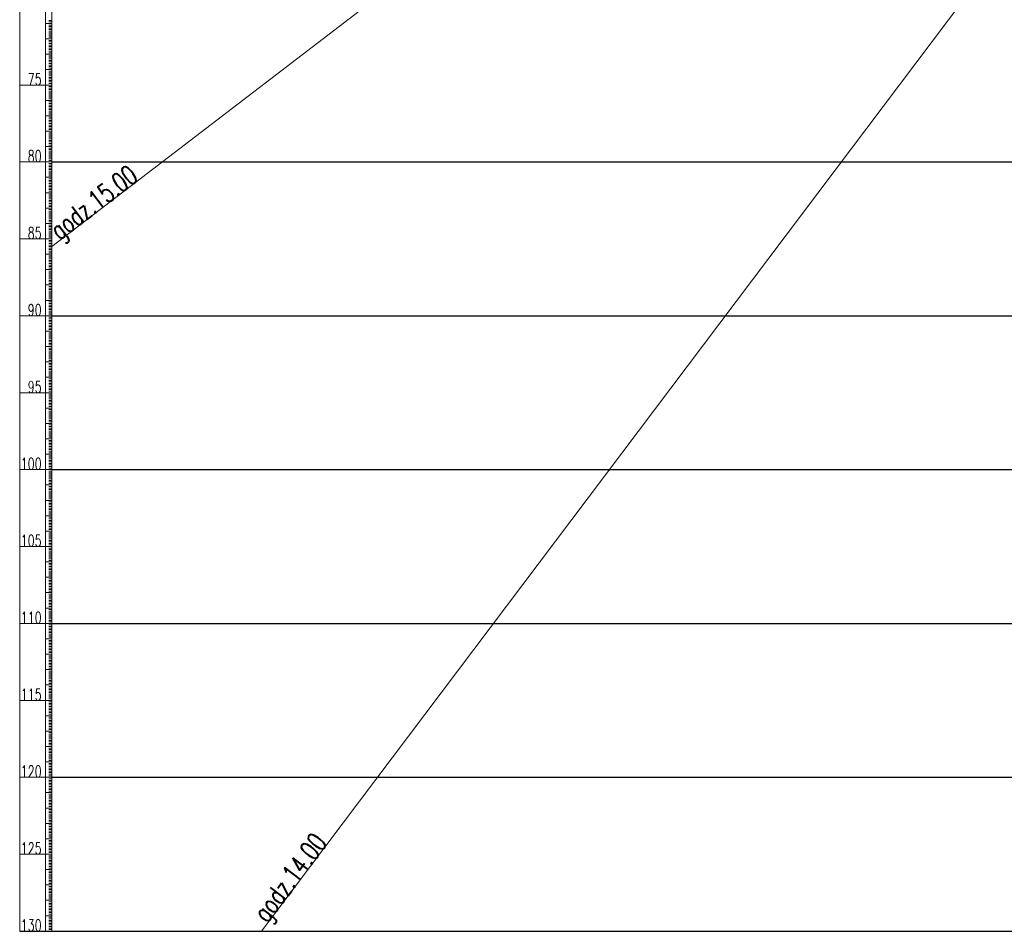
# Model space of a CAD drawing. Header units: metres. Extents: x 7408630 to 15602436, y 5561464 to 13303678.
# Tile 298 of 303: x 7410863 to 7410939, y 5569952 to 5570023. Entities that reach past the tile are written whole.
import ezdxf
from ezdxf.enums import TextEntityAlignment as Align

# ---------------------------------------------------------------- set-up
doc = ezdxf.new("R2010")
doc.units = ezdxf.units.M
doc.header["$MEASUREMENT"] = 0
doc.layers.add('219-Linia granicy', color=7, linetype='Continuous', lineweight=0)
doc.layers.add('D-opis', color=104, linetype='Continuous')
doc.styles.add('TXT', font='simplex.shx')

# ---------------------------------------------------------------- blocks, each defined once
blk = doc.blocks.new('ls-krakow')
at = {"color": 251, "ltscale": 0.01}
for p, q in [((-13300, -15492.8), (-13300, 1000)), ((-13300, -8437.6), (-13325, -8437.6)), ((-13300, -8449.5), (-13325, -8449.5)), ((-13300, -8473.4), (-13325, -8473.4)), ((-13300, -8485.3), (-13325, -8485.3)), ((-13300, -8497.2), (-13325, -8497.2)), ((-13300, -8509.1), (-13325, -8509.1)), ((-13300, -8521), (-13325, -8521)), ((-13300, -8533), (-13325, -8533)), ((-13300, -8544.9), (-13325, -8544.9)), ((-13300, -8556.8), (-13325, -8556.8)), ((-13300, -8568.7), (-13325, -8568.7)), ((-13300, -8592.5), (-13325, -8592.5)), ((-13300, -8604.5), (-13325, -8604.5)), ((-13300, -8616.4), (-13325, -8616.4)), ((-13300, -8628.3), (-13325, -8628.3)), ((-13300, -8640.2), (-13325, -8640.2)), ((-13300, -8652.1), (-13325, -8652.1)), ((-13300, -8664), (-13325, -8664)), ((-13300, -8676), (-13325, -8676)), ((-13300, -8687.9), (-13325, -8687.9)), ((-13300, -8711.7), (-13325, -8711.7)), ((-13300, -8723.6), (-13325, -8723.6)), ((-13300, -8735.6), (-13325, -8735.6)), ((-13300, -8747.5), (-13325, -8747.5)), ((-13300, -8759.4), (-13325, -8759.4)), ((-13300, -8771.3), (-13325, -8771.3)), ((-13300, -8783.2), (-13325, -8783.2)), ((-13300, -8795.1), (-13325, -8795.1)), ((-13300, -8807.1), (-13325, -8807.1)), ((-13300, -8830.9), (-13325, -8830.9)), ((-13300, -8842.8), (-13325, -8842.8)), ((-13300, -8854.7), (-13325, -8854.7)), ((-13300, -8866.6), (-13325, -8866.6)), ((-13300, -8878.6), (-13325, -8878.6)), ((-13300, -8890.5), (-13325, -8890.5)), ((-13300, -8902.4), (-13325, -8902.4)), ((-13300, -8914.3), (-13325, -8914.3)), ((-13350, -8938.2), (-13550, -8938.2)), ((-13300, -8926.2), (-13325, -8926.2)), ((-13300, -8950.1), (-13325, -8950.1)), ((-13300, -8962), (-13325, -8962)), ((-13300, -8973.9), (-13325, -8973.9)), ((-13300, -8985.8), (-13325, -8985.8)), ((-13300, -8997.7), (-13325, -8997.7)), ((-13300, -9009.7), (-13325, -9009.7)), ((-13300, -9021.6), (-13325, -9021.6)), ((-13300, -9033.5), (-13325, -9033.5)), ((-13300, -9045.4), (-13325, -9045.4)), ((-13300, -9069.2), (-13325, -9069.2)), ((-13300, -9081.2), (-13325, -9081.2)), ((-13300, -9093.1), (-13325, -9093.1)), ((-13300, -9105), (-13325, -9105)), ((-13300, -9116.9), (-13325, -9116.9)), ((-13300, -9128.8), (-13325, -9128.8)), ((-13300, -9140.8), (-13325, -9140.8)), ((-13300, -9152.7), (-13325, -9152.7)), ((-13300, -9164.6), (-13325, -9164.6)), ((-13300, -9188.4), (-13325, -9188.4)), ((-13300, -9200.3), (-13325, -9200.3)), ((-13300, -9212.3), (-13325, -9212.3)), ((-13300, -9224.2), (-13325, -9224.2)), ((-13300, -9236.1), (-13325, -9236.1)), ((-13300, -9248), (-13325, -9248)), ((-13300, -9259.9), (-13325, -9259.9)), ((-13300, -9271.8), (-13325, -9271.8)), ((-13300, -9283.8), (-13325, -9283.8)), ((-13300, -9307.6), (-13325, -9307.6)), ((-13300, -9319.5), (-13325, -9319.5)), ((-13300, -9331.4), (-13325, -9331.4)), ((-13300, -9343.3), (-13325, -9343.3)), ((-13300, -9355.3), (-13325, -9355.3)), ((-13300, -9367.2), (-13325, -9367.2)), ((-13300, -9379.1), (-13325, -9379.1)), ((-13300, -9391), (-13325, -9391)), ((-13300, -9402.9), (-13325, -9402.9)), ((-13300, -9426.8), (-13325, -9426.8)), ((-13300, -9438.7), (-13325, -9438.7)), ((-13300, -9450.6), (-13325, -9450.6)), ((-13350, -9534), (-13550, -9534)), ((-13300, -9462.5), (-13325, -9462.5)), ((-13300, -9474.4), (-13325, -9474.4)), ((-13300, -9486.4), (-13325, -9486.4)), ((-13300, -9498.3), (-13325, -9498.3)), ((-13300, -9510.2), (-13325, -9510.2)), ((-13300, -9522.1), (-13325, -9522.1)), ((-13300, -9545.9), (-13325, -9545.9)), ((-13300, -9557.9), (-13325, -9557.9)), ((-13300, -9569.8), (-13325, -9569.8)), ((-13300, -9581.7), (-13325, -9581.7)), ((-13300, -9593.6), (-13325, -9593.6)), ((-13300, -9605.5), (-13325, -9605.5)), ((-13300, -9617.5), (-13325, -9617.5)), ((-13300, -9629.4), (-13325, -9629.4)), ((-13300, -9641.3), (-13325, -9641.3)), ((-13300, -9665.1), (-13325, -9665.1)), ((-13300, -9677), (-13325, -9677)), ((-13300, -9689), (-13325, -9689)), ((-13300, -9700.9), (-13325, -9700.9)), ((-13300, -9712.8), (-13325, -9712.8)), ((-13300, -9724.7), (-13325, -9724.7)), ((-13300, -9736.6), (-13325, -9736.6)), ((-13300, -9748.5), (-13325, -9748.5)), ((-13300, -9760.5), (-13325, -9760.5)), ((-13300, -9784.3), (-13325, -9784.3)), ((-13300, -9796.2), (-13325, -9796.2)), ((-13300, -9808.1), (-13325, -9808.1)), ((-13300, -9820), (-13325, -9820)), ((-13300, -9832), (-13325, -9832)), ((-13300, -9843.9), (-13325, -9843.9)), ((-13300, -9855.8), (-13325, -9855.8)), ((-13300, -9867.7), (-13325, -9867.7)), ((-13300, -9879.6), (-13325, -9879.6)), ((-13300, -9903.5), (-13325, -9903.5)), ((-13300, -9915.4), (-13325, -9915.4)), ((-13300, -9927.3), (-13325, -9927.3)), ((-13300, -9939.2), (-13325, -9939.2)), ((-13300, -9951.1), (-13325, -9951.1)), ((-13300, -9963.1), (-13325, -9963.1)), ((-13300, -9975), (-13325, -9975)), ((-13300, -9986.9), (-13325, -9986.9)), ((-13300, -9998.8), (-13325, -9998.8)), ((-13300, -10022.6), (-13325, -10022.6)), ((-13300, -10034.6), (-13325, -10034.6)), ((-13300, -10046.5), (-13325, -10046.5)), ((-13300, -10058.4), (-13325, -10058.4)), ((-13350, -10129.9), (-13550, -10129.9)), ((-13300, -10070.3), (-13325, -10070.3)), ((-13300, -10082.2), (-13325, -10082.2)), ((-13300, -10094.2), (-13325, -10094.2)), ((-13300, -10106.1), (-13325, -10106.1)), ((-13300, -10118), (-13325, -10118)), ((-13300, -10141.8), (-13325, -10141.8)), ((-13300, -10153.7), (-13325, -10153.7)), ((-13300, -10165.7), (-13325, -10165.7)), ((-13300, -10177.6), (-13325, -10177.6)), ((-13300, -10189.5), (-13325, -10189.5)), ((-13300, -10201.4), (-13325, -10201.4)), ((-13300, -10213.3), (-13325, -10213.3)), ((-13300, -10225.2), (-13325, -10225.2)), ((-13300, -10237.2), (-13325, -10237.2)), ((-13300, -10261), (-13325, -10261)), ((-13300, -10272.9), (-13325, -10272.9)), ((-13300, -10284.8), (-13325, -10284.8)), ((-13300, -10296.8), (-13325, -10296.8)), ((-13300, -10308.7), (-13325, -10308.7)), ((-13300, -10320.6), (-13325, -10320.6)), ((-13300, -10332.5), (-13325, -10332.5)), ((-13300, -10344.4), (-13325, -10344.4)), ((-13300, -10356.3), (-13325, -10356.3)), ((-13300, -10380.2), (-13325, -10380.2)), ((-13300, -10392.1), (-13325, -10392.1)), ((-13300, -10404), (-13325, -10404)), ((-13300, -10415.9), (-13325, -10415.9)), ((-13300, -10427.8), (-13325, -10427.8)), ((-13300, -10439.8), (-13325, -10439.8)), ((-13300, -10451.7), (-13325, -10451.7)), ((-13300, -10463.6), (-13325, -10463.6)), ((-13300, -10475.5), (-13325, -10475.5)), ((-13300, -10499.3), (-13325, -10499.3)), ((-13300, -10511.3), (-13325, -10511.3)), ((-13300, -10523.2), (-13325, -10523.2)), ((-13300, -10535.1), (-13325, -10535.1)), ((-13300, -10547), (-13325, -10547)), ((-13300, -10558.9), (-13325, -10558.9)), ((-13300, -10570.9), (-13325, -10570.9)), ((-13300, -10582.8), (-13325, -10582.8)), ((-13300, -10594.7), (-13325, -10594.7)), ((-13300, -10618.5), (-13325, -10618.5)), ((-13300, -10630.4), (-13325, -10630.4)), ((-13300, -10642.4), (-13325, -10642.4)), ((-13300, -10654.3), (-13325, -10654.3)), ((-13300, -10666.2), (-13325, -10666.2)), ((-13300, -10678.1), (-13325, -10678.1)), ((-13350, -10725.8), (-13550, -10725.8)), ((-13300, -10690), (-13325, -10690)), ((-13300, -10701.9), (-13325, -10701.9)), ((-13300, -10713.9), (-13325, -10713.9)), ((-13300, -10737.7), (-13325, -10737.7)), ((-13300, -10749.6), (-13325, -10749.6)), ((-13300, -10761.5), (-13325, -10761.5)), ((-13300, -10773.5), (-13325, -10773.5)), ((-13300, -10785.4), (-13325, -10785.4)), ((-13300, -10797.3), (-13325, -10797.3)), ((-13300, -10809.2), (-13325, -10809.2)), ((-13300, -10821.1), (-13325, -10821.1)), ((-13300, -10833), (-13325, -10833)), ((-13300, -10856.9), (-13325, -10856.9)), ((-13300, -10868.8), (-13325, -10868.8)), ((-13300, -10880.7), (-13325, -10880.7)), ((-13300, -10892.6), (-13325, -10892.6)), ((-13300, -10904.5), (-13325, -10904.5)), ((-13300, -10916.5), (-13325, -10916.5)), ((-13300, -10928.4), (-13325, -10928.4)), ((-13300, -10940.3), (-13325, -10940.3)), ((-13300, -10952.2), (-13325, -10952.2)), ((-13300, -10976.1), (-13325, -10976.1)), ((-13300, -10988), (-13325, -10988)), ((-13300, -10999.9), (-13325, -10999.9)), ((-13300, -11011.8), (-13325, -11011.8)), ((-13300, -11023.7), (-13325, -11023.7)), ((-13300, -11035.6), (-13325, -11035.6)), ((-13300, -11047.6), (-13325, -11047.6)), ((-13300, -11059.5), (-13325, -11059.5)), ((-13300, -11071.4), (-13325, -11071.4)), ((-13300, -11095.2), (-13325, -11095.2)), ((-13300, -11107.1), (-13325, -11107.1)), ((-13300, -11119.1), (-13325, -11119.1)), ((-13300, -11131), (-13325, -11131)), ((-13300, -11142.9), (-13325, -11142.9)), ((-13300, -11154.8), (-13325, -11154.8)), ((-13300, -11166.7), (-13325, -11166.7)), ((-13300, -11178.6), (-13325, -11178.6)), ((-13300, -11190.6), (-13325, -11190.6)), ((-13300, -11214.4), (-13325, -11214.4)), ((-13300, -11226.3), (-13325, -11226.3)), ((-13300, -11238.2), (-13325, -11238.2)), ((-13300, -11250.2), (-13325, -11250.2)), ((-13300, -11262.1), (-13325, -11262.1)), ((-13300, -11274), (-13325, -11274)), ((-13300, -11285.9), (-13325, -11285.9)), ((-13350, -11321.7), (-13550, -11321.7)), ((-13300, -11297.8), (-13325, -11297.8)), ((-13300, -11309.7), (-13325, -11309.7)), ((-13300, -11333.6), (-13325, -11333.6)), ((-13300, -11345.5), (-13325, -11345.5)), ((-13300, -11357.4), (-13325, -11357.4)), ((-13300, -11369.3), (-13325, -11369.3)), ((-13300, -11381.2), (-13325, -11381.2)), ((-13300, -11393.2), (-13325, -11393.2)), ((-13300, -11405.1), (-13325, -11405.1)), ((-13300, -11417), (-13325, -11417)), ((-13300, -11428.9), (-13325, -11428.9)), ((-13300, -11452.8), (-13325, -11452.8)), ((-13300, -11464.7), (-13325, -11464.7)), ((-13300, -11476.6), (-13325, -11476.6)), ((-13300, -11488.5), (-13325, -11488.5)), ((-13300, -11500.4), (-13325, -11500.4)), ((-13300, -11512.3), (-13325, -11512.3)), ((-13300, -11524.3), (-13325, -11524.3)), ((-13300, -11536.2), (-13325, -11536.2)), ((-13300, -11548.1), (-13325, -11548.1)), ((-13300, -11571.9), (-13325, -11571.9)), ((-13300, -11583.8), (-13325, -11583.8)), ((-13300, -11595.8), (-13325, -11595.8)), ((-13300, -11607.7), (-13325, -11607.7)), ((-13300, -11619.6), (-13325, -11619.6)), ((-13300, -11631.5), (-13325, -11631.5)), ((-13300, -11643.4), (-13325, -11643.4)), ((-13300, -11655.4), (-13325, -11655.4)), ((-13300, -11667.3), (-13325, -11667.3)), ((-13300, -11691.1), (-13325, -11691.1)), ((-13300, -11703), (-13325, -11703)), ((-13300, -11714.9), (-13325, -11714.9)), ((-13300, -11726.9), (-13325, -11726.9)), ((-13300, -11738.8), (-13325, -11738.8)), ((-13300, -11750.7), (-13325, -11750.7)), ((-13300, -11762.6), (-13325, -11762.6)), ((-13300, -11774.5), (-13325, -11774.5)), ((-13300, -11786.4), (-13325, -11786.4)), ((-13300, -11810.3), (-13325, -11810.3)), ((-13300, -11822.2), (-13325, -11822.2)), ((-13300, -11834.1), (-13325, -11834.1)), ((-13300, -11846), (-13325, -11846)), ((-13300, -11857.9), (-13325, -11857.9)), ((-13300, -11869.9), (-13325, -11869.9)), ((-13300, -11881.8), (-13325, -11881.8)), ((-13300, -11893.7), (-13325, -11893.7)), ((-13350, -11917.5), (-13550, -11917.5)), ((-13300, -11905.6), (-13325, -11905.6)), ((-13300, -11929.5), (-13325, -11929.5)), ((-13300, -11941.4), (-13325, -11941.4)), ((-13300, -11953.3), (-13325, -11953.3)), ((-13300, -11965.2), (-13325, -11965.2)), ((-13300, -11977.1), (-13325, -11977.1)), ((-13300, -11989), (-13325, -11989)), ((-13300, -12001), (-13325, -12001)), ((-13300, -12012.9), (-13325, -12012.9)), ((-13300, -12024.8), (-13325, -12024.8)), ((-13300, -12048.6), (-13325, -12048.6)), ((-13300, -12060.5), (-13325, -12060.5)), ((-13300, -12072.5), (-13325, -12072.5)), ((-13300, -12084.4), (-13325, -12084.4)), ((-13300, -12096.3), (-13325, -12096.3)), ((-13300, -12108.2), (-13325, -12108.2)), ((-13300, -12120.1), (-13325, -12120.1)), ((-13300, -12132.1), (-13325, -12132.1)), ((-13300, -12144), (-13325, -12144)), ((-13300, -12167.8), (-13325, -12167.8)), ((-13300, -12179.7), (-13325, -12179.7)), ((-13300, -12191.6), (-13325, -12191.6)), ((-13300, -12203.6), (-13325, -12203.6)), ((-13300, -12215.5), (-13325, -12215.5)), ((-13300, -12227.4), (-13325, -12227.4)), ((-13300, -12239.3), (-13325, -12239.3)), ((-13300, -12251.2), (-13325, -12251.2)), ((-13300, -12263.1), (-13325, -12263.1)), ((-13300, -12287), (-13325, -12287)), ((-13300, -12298.9), (-13325, -12298.9)), ((-13300, -12310.8), (-13325, -12310.8)), ((-13300, -12322.7), (-13325, -12322.7)), ((-13300, -12334.6), (-13325, -12334.6)), ((-13300, -12346.6), (-13325, -12346.6)), ((-13300, -12358.5), (-13325, -12358.5)), ((-13300, -12370.4), (-13325, -12370.4)), ((-13300, -12382.3), (-13325, -12382.3)), ((-13300, -12406.2), (-13325, -12406.2)), ((-13300, -12418.1), (-13325, -12418.1)), ((-13300, -12430), (-13325, -12430)), ((-13300, -12441.9), (-13325, -12441.9)), ((-13300, -12453.8), (-13325, -12453.8)), ((-13300, -12465.7), (-13325, -12465.7)), ((-13300, -12477.7), (-13325, -12477.7)), ((-13300, -12489.6), (-13325, -12489.6)), ((-13300, -12501.5), (-13325, -12501.5)), ((-13350, -12513.4), (-13550, -12513.4)), ((-13300, -12525.3), (-13325, -12525.3)), ((-13300, -12537.2), (-13325, -12537.2)), ((-13300, -12549.2), (-13325, -12549.2)), ((-13300, -12561.1), (-13325, -12561.1)), ((-13300, -12573), (-13325, -12573)), ((-13300, -12584.9), (-13325, -12584.9)), ((-13300, -12596.8), (-13325, -12596.8)), ((-13300, -12608.8), (-13325, -12608.8)), ((-13300, -12620.7), (-13325, -12620.7)), ((-13300, -12644.5), (-13325, -12644.5)), ((-13300, -12656.4), (-13325, -12656.4)), ((-13300, -12668.3), (-13325, -12668.3)), ((-13300, -12680.3), (-13325, -12680.3)), ((-13300, -12692.2), (-13325, -12692.2)), ((-13300, -12704.1), (-13325, -12704.1)), ((-13300, -12716), (-13325, -12716)), ((-13300, -12727.9), (-13325, -12727.9)), ((-13300, -12739.8), (-13325, -12739.8)), ((-13300, -12763.7), (-13325, -12763.7)), ((-13300, -12775.6), (-13325, -12775.6)), ((-13300, -12787.5), (-13325, -12787.5)), ((-13300, -12799.4), (-13325, -12799.4)), ((-13300, -12811.4), (-13325, -12811.4)), ((-13300, -12823.3), (-13325, -12823.3)), ((-13300, -12835.2), (-13325, -12835.2)), ((-13300, -12847.1), (-13325, -12847.1)), ((-13300, -12859), (-13325, -12859)), ((-13300, -12882.9), (-13325, -12882.9)), ((-13300, -12894.8), (-13325, -12894.8)), ((-13300, -12906.7), (-13325, -12906.7)), ((-13300, -12918.6), (-13325, -12918.6)), ((-13300, -12930.5), (-13325, -12930.5)), ((-13300, -12942.4), (-13325, -12942.4)), ((-13300, -12954.4), (-13325, -12954.4)), ((-13300, -12966.3), (-13325, -12966.3)), ((-13300, -12978.2), (-13325, -12978.2)), ((-13300, -13002), (-13325, -13002)), ((-13300, -13013.9), (-13325, -13013.9)), ((-13300, -13025.9), (-13325, -13025.9)), ((-13300, -13037.8), (-13325, -13037.8)), ((-13350, -13109.3), (-13550, -13109.3)), ((-13300, -13049.7), (-13325, -13049.7)), ((-13300, -13061.6), (-13325, -13061.6)), ((-13300, -13073.5), (-13325, -13073.5)), ((-13300, -13085.5), (-13325, -13085.5)), ((-13300, -13097.4), (-13325, -13097.4)), ((-13300, -13121.2), (-13325, -13121.2)), ((-13300, -13133.1), (-13325, -13133.1)), ((-13300, -13145), (-13325, -13145)), ((-13300, -13157), (-13325, -13157)), ((-13300, -13168.9), (-13325, -13168.9)), ((-13300, -13180.8), (-13325, -13180.8)), ((-13300, -13192.7), (-13325, -13192.7)), ((-13300, -13204.6), (-13325, -13204.6)), ((-13300, -13216.5), (-13325, -13216.5)), ((-13300, -13240.4), (-13325, -13240.4)), ((-13300, -13252.3), (-13325, -13252.3)), ((-13300, -13264.2), (-13325, -13264.2)), ((-13300, -13276.1), (-13325, -13276.1)), ((-13300, -13288.1), (-13325, -13288.1)), ((-13300, -13300), (-13325, -13300)), ((-13300, -13311.9), (-13325, -13311.9)), ((-13300, -13323.8), (-13325, -13323.8)), ((-13300, -13335.7), (-13325, -13335.7)), ((-13300, -13359.6), (-13325, -13359.6)), ((-13300, -13371.5), (-13325, -13371.5)), ((-13300, -13383.4), (-13325, -13383.4)), ((-13300, -13395.3), (-13325, -13395.3)), ((-13300, -13407.2), (-13325, -13407.2)), ((-13300, -13419.1), (-13325, -13419.1)), ((-13300, -13431.1), (-13325, -13431.1)), ((-13300, -13443), (-13325, -13443)), ((-13300, -13454.9), (-13325, -13454.9)), ((-13300, -13478.7), (-13325, -13478.7)), ((-13300, -13490.7), (-13325, -13490.7)), ((-13300, -13502.6), (-13325, -13502.6)), ((-13300, -13514.5), (-13325, -13514.5)), ((-13300, -13526.4), (-13325, -13526.4)), ((-13300, -13538.3), (-13325, -13538.3)), ((-13300, -13550.2), (-13325, -13550.2)), ((-13300, -13562.2), (-13325, -13562.2)), ((-13300, -13574.1), (-13325, -13574.1)), ((-13300, -13597.9), (-13325, -13597.9)), ((-13300, -13609.8), (-13325, -13609.8)), ((-13300, -13621.7), (-13325, -13621.7)), ((-13300, -13633.7), (-13325, -13633.7)), ((-13300, -13645.6), (-13325, -13645.6)), ((-13350, -13705.2), (-13550, -13705.2)), ((-13300, -13657.5), (-13325, -13657.5)), ((-13300, -13669.4), (-13325, -13669.4)), ((-13300, -13681.3), (-13325, -13681.3)), ((-13300, -13693.2), (-13325, -13693.2)), ((-13300, -13717.1), (-13325, -13717.1)), ((-13300, -13729), (-13325, -13729)), ((-13300, -13740.9), (-13325, -13740.9)), ((-13300, -13752.8), (-13325, -13752.8)), ((-13300, -13764.8), (-13325, -13764.8)), ((-13300, -13776.7), (-13325, -13776.7)), ((-13300, -13788.6), (-13325, -13788.6)), ((-13300, -13800.5), (-13325, -13800.5)), ((-13300, -13812.4), (-13325, -13812.4)), ((-13300, -13836.3), (-13325, -13836.3)), ((-13300, -13848.2), (-13325, -13848.2)), ((-13300, -13860.1), (-13325, -13860.1)), ((-13300, -13872), (-13325, -13872)), ((-13300, -13883.9), (-13325, -13883.9)), ((-13300, -13895.8), (-13325, -13895.8)), ((-13300, -13907.8), (-13325, -13907.8)), ((-13300, -13919.7), (-13325, -13919.7)), ((-13300, -13931.6), (-13325, -13931.6)), ((-13300, -13955.4), (-13325, -13955.4)), ((-13300, -13967.4), (-13325, -13967.4)), ((-13300, -13979.3), (-13325, -13979.3)), ((-13300, -13991.2), (-13325, -13991.2)), ((-13300, -14003.1), (-13325, -14003.1)), ((-13300, -14015), (-13325, -14015)), ((-13300, -14026.9), (-13325, -14026.9)), ((-13300, -14038.9), (-13325, -14038.9)), ((-13300, -14050.8), (-13325, -14050.8)), ((-13300, -14074.6), (-13325, -14074.6)), ((-13300, -14086.5), (-13325, -14086.5)), ((-13300, -14098.4), (-13325, -14098.4)), ((-13300, -14110.4), (-13325, -14110.4)), ((-13300, -14122.3), (-13325, -14122.3)), ((-13300, -14134.2), (-13325, -14134.2)), ((-13300, -14146.1), (-13325, -14146.1)), ((-13300, -14158), (-13325, -14158)), ((-13300, -14170), (-13325, -14170)), ((-13300, -14193.8), (-13325, -14193.8)), ((-13300, -14205.7), (-13325, -14205.7)), ((-13300, -14217.6), (-13325, -14217.6)), ((-13300, -14229.5), (-13325, -14229.5)), ((-13300, -14241.5), (-13325, -14241.5)), ((-13300, -14253.4), (-13325, -14253.4)), ((-13350, -14301), (-13550, -14301)), ((-13300, -14265.3), (-13325, -14265.3)), ((-13300, -14277.2), (-13325, -14277.2)), ((-13300, -14289.1), (-13325, -14289.1)), ((-13300, -14313), (-13325, -14313)), ((-13300, -14324.9), (-13325, -14324.9)), ((-13300, -14336.8), (-13325, -14336.8)), ((-13300, -14348.7), (-13325, -14348.7)), ((-13300, -14360.6), (-13325, -14360.6)), ((-13300, -14372.5), (-13325, -14372.5)), ((-13300, -14384.5), (-13325, -14384.5)), ((-13300, -14396.4), (-13325, -14396.4)), ((-13300, -14408.3), (-13325, -14408.3)), ((-13300, -14432.1), (-13325, -14432.1)), ((-13300, -14444.1), (-13325, -14444.1)), ((-13300, -14456), (-13325, -14456)), ((-13300, -14467.9), (-13325, -14467.9)), ((-13300, -14479.8), (-13325, -14479.8)), ((-13300, -14491.7), (-13325, -14491.7)), ((-13300, -14503.6), (-13325, -14503.6)), ((-13300, -14515.6), (-13325, -14515.6)), ((-13300, -14527.5), (-13325, -14527.5)), ((-13300, -14551.3), (-13325, -14551.3)), ((-13300, -14563.2), (-13325, -14563.2)), ((-13300, -14575.1), (-13325, -14575.1)), ((-13300, -14587.1), (-13325, -14587.1)), ((-13300, -14599), (-13325, -14599)), ((-13300, -14610.9), (-13325, -14610.9)), ((-13300, -14622.8), (-13325, -14622.8)), ((-13300, -14634.7), (-13325, -14634.7)), ((-13300, -14646.7), (-13325, -14646.7)), ((-13300, -14670.5), (-13325, -14670.5)), ((-13300, -14682.4), (-13325, -14682.4)), ((-13300, -14694.3), (-13325, -14694.3)), ((-13300, -14706.2), (-13325, -14706.2)), ((-13300, -14718.2), (-13325, -14718.2)), ((-13300, -14730.1), (-13325, -14730.1)), ((-13300, -14742), (-13325, -14742)), ((-13300, -14753.9), (-13325, -14753.9)), ((-13300, -14765.8), (-13325, -14765.8)), ((-13300, -14789.7), (-13325, -14789.7)), ((-13300, -14801.6), (-13325, -14801.6)), ((-13300, -14813.5), (-13325, -14813.5)), ((-13300, -14825.4), (-13325, -14825.4)), ((-13300, -14837.3), (-13325, -14837.3)), ((-13300, -14849.2), (-13325, -14849.2)), ((-13300, -14861.2), (-13325, -14861.2)), ((-13300, -14873.1), (-13325, -14873.1)), ((-13350, -14896.9), (-13550, -14896.9)), ((-13300, -14885), (-13325, -14885)), ((-13300, -14908.8), (-13325, -14908.8)), ((-13300, -14920.8), (-13325, -14920.8)), ((-13300, -14932.7), (-13325, -14932.7)), ((-13300, -14944.6), (-13325, -14944.6)), ((-13300, -14956.5), (-13325, -14956.5)), ((-13300, -14968.4), (-13325, -14968.4)), ((-13300, -14980.3), (-13325, -14980.3)), ((-13300, -14992.3), (-13325, -14992.3)), ((-13300, -15004.2), (-13325, -15004.2)), ((-13300, -15028), (-13325, -15028)), ((-13300, -15039.9), (-13325, -15039.9)), ((-13300, -15051.8), (-13325, -15051.8)), ((-13300, -15063.8), (-13325, -15063.8)), ((-13300, -15075.7), (-13325, -15075.7)), ((-13300, -15087.6), (-13325, -15087.6)), ((-13300, -15099.5), (-13325, -15099.5)), ((-13300, -15111.4), (-13325, -15111.4)), ((-13300, -15123.4), (-13325, -15123.4)), ((-13300, -15147.2), (-13325, -15147.2)), ((-13300, -15159.1), (-13325, -15159.1)), ((-13300, -15171), (-13325, -15171)), ((-13300, -15182.9), (-13325, -15182.9)), ((-13300, -15194.9), (-13325, -15194.9)), ((-13300, -15206.8), (-13325, -15206.8)), ((-13300, -15218.7), (-13325, -15218.7)), ((-13300, -15230.6), (-13325, -15230.6)), ((-13300, -15242.5), (-13325, -15242.5)), ((-13300, -15266.4), (-13325, -15266.4)), ((-13300, -15278.3), (-13325, -15278.3)), ((-13300, -15290.2), (-13325, -15290.2)), ((-13300, -15302.1), (-13325, -15302.1)), ((-13300, -15314), (-13325, -15314)), ((-13300, -15326), (-13325, -15326)), ((-13300, -15337.9), (-13325, -15337.9)), ((-13300, -15349.8), (-13325, -15349.8)), ((-13300, -15361.7), (-13325, -15361.7)), ((-13300, -15385.5), (-13325, -15385.5)), ((-13300, -15397.5), (-13325, -15397.5)), ((-13300, -15409.4), (-13325, -15409.4)), ((-13300, -15421.3), (-13325, -15421.3)), ((-13300, -15433.2), (-13325, -15433.2)), ((-13300, -15445.1), (-13325, -15445.1)), ((-13300, -15457), (-13325, -15457)), ((-13300, -15469), (-13325, -15469)), ((-13300, -15480.9), (-13325, -15480.9)), ((-13350, -15492.8), (-13550, -15492.8))]:
    blk.add_line(p, q, dxfattribs=at)
at = {"color": 3, "ltscale": 0.01}
for p in [(-13300, -10188.4), (-11676.6, -15492.8)]:
    blk.add_line(p, (0, 0), dxfattribs=at)
at = {"color": 1, "ltscale": 0.01}
for p, q in [((-13300, -8461.5), (-13350, -8461.5)), ((-13300, -8580.6), (-13350, -8580.6)), ((-13300, -8699.8), (-13350, -8699.8)), ((-13300, -8819), (-13350, -8819)), ((-13300, -8938.2), (-13350, -8938.2)), ((-13300, -9057.3), (-13350, -9057.3)), ((-13300, -9176.5), (-13350, -9176.5)), ((-13300, -9295.7), (-13350, -9295.7)), ((-13300, -9414.9), (-13350, -9414.9)), ((-13300, -9534), (-13350, -9534)), ((-13300, -9653.2), (-13350, -9653.2)), ((-13300, -9772.4), (-13350, -9772.4)), ((-13300, -9891.6), (-13350, -9891.6)), ((-13300, -10010.7), (-13350, -10010.7)), ((-13300, -10129.9), (-13350, -10129.9)), ((-13300, -10249.1), (-13350, -10249.1)), ((-13300, -10368.3), (-13350, -10368.3)), ((-13300, -10487.4), (-13350, -10487.4)), ((-13300, -10606.6), (-13350, -10606.6)), ((-13300, -10725.8), (-13350, -10725.8)), ((-13300, -10845), (-13350, -10845)), ((-13300, -10964.1), (-13350, -10964.1)), ((-13300, -11083.3), (-13350, -11083.3)), ((-13300, -11202.5), (-13350, -11202.5)), ((-13300, -11321.7), (-13350, -11321.7)), ((-13300, -11440.8), (-13350, -11440.8)), ((-13300, -11560), (-13350, -11560)), ((-13300, -11679.2), (-13350, -11679.2)), ((-13300, -11798.4), (-13350, -11798.4)), ((-13300, -11917.5), (-13350, -11917.5)), ((-13300, -12036.7), (-13350, -12036.7)), ((-13300, -12155.9), (-13350, -12155.9)), ((-13300, -12275.1), (-13350, -12275.1)), ((-13300, -12394.2), (-13350, -12394.2)), ((-13300, -12513.4), (-13350, -12513.4)), ((-13300, -12632.6), (-13350, -12632.6)), ((-13300, -12751.8), (-13350, -12751.8)), ((-13300, -12870.9), (-13350, -12870.9)), ((-13300, -12990.1), (-13350, -12990.1)), ((-13300, -13109.3), (-13350, -13109.3)), ((-13300, -13228.5), (-13350, -13228.5)), ((-13300, -13347.6), (-13350, -13347.6)), ((-13300, -13466.8), (-13350, -13466.8)), ((-13300, -13586), (-13350, -13586)), ((-13300, -13705.2), (-13350, -13705.2)), ((-13300, -13824.3), (-13350, -13824.3)), ((-13300, -13943.5), (-13350, -13943.5)), ((-13300, -14062.7), (-13350, -14062.7)), ((-13300, -14181.9), (-13350, -14181.9)), ((-13300, -14301), (-13350, -14301)), ((-13300, -14420.2), (-13350, -14420.2)), ((-13300, -14539.4), (-13350, -14539.4)), ((-13300, -14658.6), (-13350, -14658.6)), ((-13300, -14777.7), (-13350, -14777.7)), ((-13300, -14896.9), (-13350, -14896.9)), ((-13300, -15016.1), (-13350, -15016.1)), ((-13300, -15135.3), (-13350, -15135.3)), ((-13300, -15254.4), (-13350, -15254.4)), ((-13300, -15373.6), (-13350, -15373.6)), ((-13300, -15492.8), (-13350, -15492.8))]:
    blk.add_line(p, q, dxfattribs=at)
at = {"color": 251, "ltscale": 0.01}
for points in [[(-13550, -15492.8), (-13550, 1000)], [(-13350, 0), (-13350, -15492.8)]]:
    blk.add_lwpolyline(points, dxfattribs=at)
at = {"layer": 'D-opis', "color": 251, "ltscale": 0.01}
for p, q in [((-13300, -9534), (13300, -9534)), ((-13300, -10725.8), (13300, -10725.8)), ((-13300, -11917.5), (13300, -11917.5)), ((-13300, -13109.3), (13300, -13109.3)), ((-13300, -14301), (13300, -14301)), ((-13550, -15492.8), (13550, -15492.8))]:
    blk.add_line(p, q, dxfattribs=at)
at = {"color": 3, "ltscale": 0.01, "style": 'TXT', "text_generation_flag": 6, "width": 0.7}
for s, p in [('75', (-13380, -8848.2)), ('80', (-13380, -9444)), ('85', (-13380, -10039.9)), ('90', (-13380, -10635.8)), ('95', (-13380, -11231.7)), ('100', (-13380, -11827.5)), ('105', (-13380, -12423.4)), ('110', (-13380, -13019.3)), ('115', (-13380, -13615.2)), ('120', (-13380, -14211)), ('125', (-13380, -14806.9)), ('130', (-13380, -15402.8))]:
    blk.add_text(s, height=90, rotation=180, dxfattribs=at).set_placement(p, align=Align.TOP_RIGHT)
at = {"color": 3, "style": 'TXT', "width": 0.7}
for s, rotation, p in [(' godz.15.00', 37.45372, (-13300, -10188.4)), (' godz.14.00', 52.9955, (-11676.6, -15492.8))]:
    blk.add_text(s, height=150, rotation=rotation, dxfattribs=at).set_placement(p)

msp = doc.modelspace()

# ---------------------------------------------------------------- block references
at = {"layer": '219-Linia granicy', "xscale": 0.01, "yscale": 0.01, "zscale": 0.01}
msp.add_blockref('ls-krakow', (7410998.2333, 5570106.87359), dxfattribs=at)

doc.saveas('drawing.dxf')
